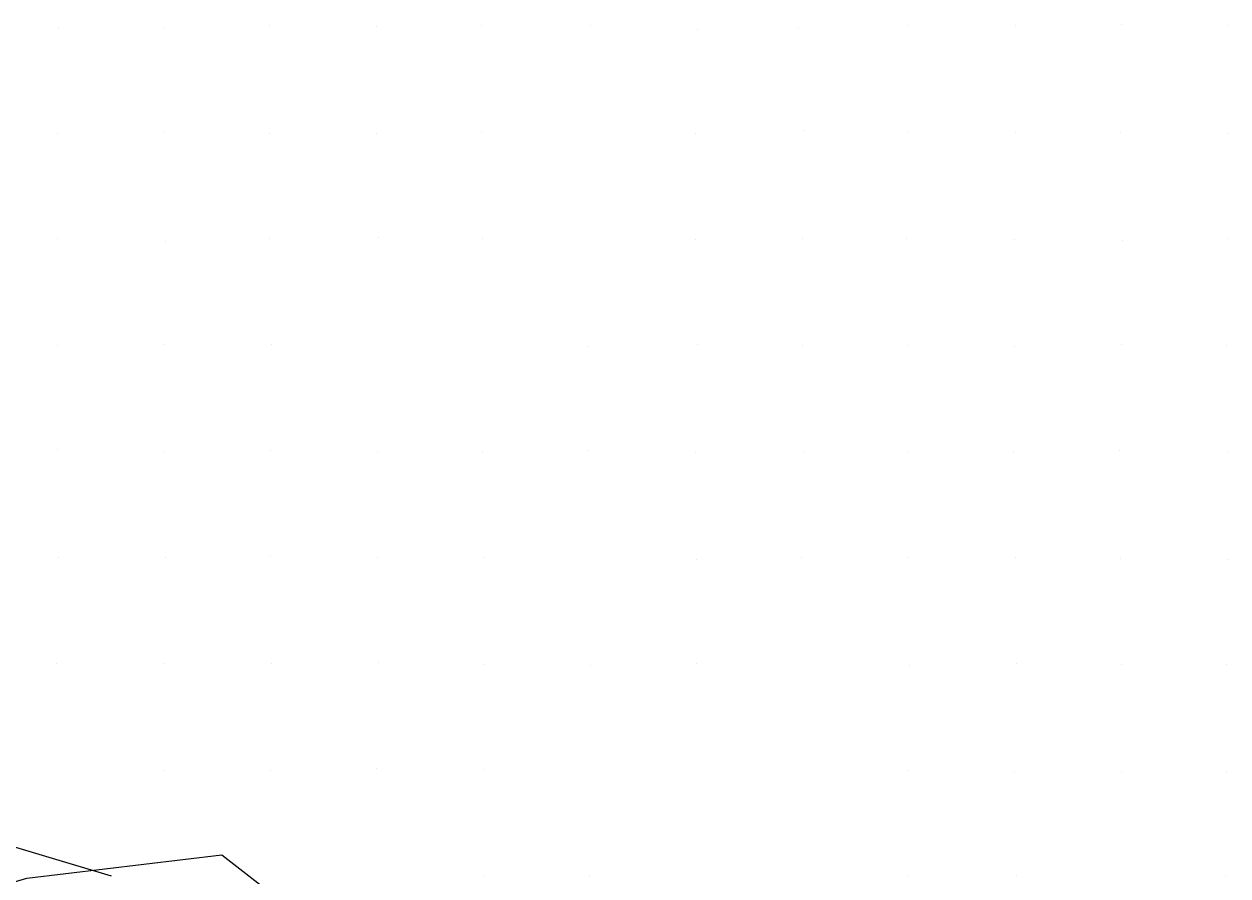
# Model space of a CAD drawing. Extents: x 1602514 to 1609837, y 863887 to 871157.
# Drawn here: x 1604592.6 to 1604762.4, y 867313.1 to 867433.3 of the extents above; entities that cross this region are included whole.
import ezdxf

# ---------------------------------------------------------------- set-up
doc = ezdxf.new("R2010")
doc.units = 0
for name, color, linetype in [('Survey-Ridge Lines', 7, 'Continuous'), ('Survey-Spot dirt', 7, 'Continuous'), ('Survey-Vegetation trees', 7, 'Continuous')]:
    doc.layers.add(name, color=color, linetype=linetype)

msp = doc.modelspace()

# ---------------------------------------------------------------- linework, layer by layer
at = {"layer": 'Survey-Ridge Lines'}
msp.add_lwpolyline([(1604604.93, 867313.08), (1604577.6, 867321.27), (1604560.88, 867287.67)], dxfattribs=at)
msp.add_lwpolyline([(1604604.93, 867313.08), (1604577.6, 867321.27), (1604560.88, 867287.67)], dxfattribs=at)
at = {"layer": 'Survey-Spot dirt'}
for p, q in [((1604597.46, 867432.81), (1604597.46, 867432.81)), ((1604597.46, 867432.81), (1604597.46, 867432.81)), ((1604612.26, 867432.79), (1604612.26, 867432.79)), ((1604612.26, 867432.79), (1604612.26, 867432.79)), ((1604627.3, 867433.12), (1604627.3, 867433.12)), ((1604627.3, 867433.12), (1604627.3, 867433.12)), ((1604642.38, 867433.02), (1604642.38, 867433.02)), ((1604642.38, 867433.02), (1604642.38, 867433.02)), ((1604657.17, 867433.05), (1604657.17, 867433.05)), ((1604657.17, 867433.05), (1604657.17, 867433.05)), ((1604672.54, 867433.08), (1604672.54, 867433.08)), ((1604672.54, 867433.08), (1604672.54, 867433.08)), ((1604687.65, 867432.49), (1604687.65, 867432.49)), ((1604687.65, 867432.49), (1604687.65, 867432.49)), ((1604701.9, 867432.8), (1604701.9, 867432.8)), ((1604701.9, 867432.8), (1604701.9, 867432.8)), ((1604717.22, 867433.03), (1604717.22, 867433.03)), ((1604717.22, 867433.03), (1604717.22, 867433.03)), ((1604732.37, 867433.05), (1604732.37, 867433.05)), ((1604732.37, 867433.05), (1604732.37, 867433.05)), ((1604747.37, 867433.3), (1604747.37, 867433.3)), ((1604747.37, 867433.3), (1604747.37, 867433.3)), ((1604762.36, 867433.06), (1604762.36, 867433.06)), ((1604762.36, 867433.06), (1604762.36, 867433.06)), ((1604597.27, 867417.93), (1604597.27, 867417.93)), ((1604597.27, 867417.93), (1604597.27, 867417.93)), ((1604612.3, 867417.99), (1604612.3, 867417.99)), ((1604612.3, 867417.99), (1604612.3, 867417.99)), ((1604627.21, 867417.87), (1604627.21, 867417.87)), ((1604627.21, 867417.87), (1604627.21, 867417.87)), ((1604642.31, 867417.93), (1604642.31, 867417.93)), ((1604642.31, 867417.93), (1604642.31, 867417.93)), ((1604657.15, 867418.05), (1604657.15, 867418.05)), ((1604657.15, 867418.05), (1604657.15, 867418.05)), ((1604687.25, 867417.87), (1604687.25, 867417.87)), ((1604687.25, 867417.87), (1604687.25, 867417.87)), ((1604702.61, 867418.22), (1604702.61, 867418.22)), ((1604702.61, 867418.22), (1604702.61, 867418.22)), ((1604717.26, 867417.94), (1604717.26, 867417.94)), ((1604717.26, 867417.94), (1604717.26, 867417.94)), ((1604732.37, 867418.04), (1604732.37, 867418.04)), ((1604732.37, 867418.04), (1604732.37, 867418.04)), ((1604747.23, 867417.95), (1604747.23, 867417.95)), ((1604747.23, 867417.95), (1604747.23, 867417.95)), ((1604762.28, 867417.88), (1604762.28, 867417.88)), ((1604762.28, 867417.88), (1604762.28, 867417.88)), ((1604597.29, 867402.98), (1604597.29, 867402.98)), ((1604597.29, 867402.98), (1604597.29, 867402.98)), ((1604612.53, 867402.67), (1604612.53, 867402.67)), ((1604612.53, 867402.67), (1604612.53, 867402.67)), ((1604627.23, 867403.06), (1604627.23, 867403.06)), ((1604627.23, 867403.06), (1604627.23, 867403.06)), ((1604642.65, 867403.12), (1604642.65, 867403.12)), ((1604642.65, 867403.12), (1604642.65, 867403.12)), ((1604657.29, 867403), (1604657.29, 867403)), ((1604657.29, 867403), (1604657.29, 867403)), ((1604687.32, 867402.94), (1604687.32, 867402.94)), ((1604687.32, 867402.94), (1604687.32, 867402.94)), ((1604702.4, 867403.06), (1604702.4, 867403.06)), ((1604702.4, 867403.06), (1604702.4, 867403.06)), ((1604717.08, 867403.08), (1604717.08, 867403.08)), ((1604717.08, 867403.08), (1604717.08, 867403.08)), ((1604732.25, 867402.94), (1604732.25, 867402.94)), ((1604732.25, 867402.94), (1604732.25, 867402.94)), ((1604747.55, 867402.83), (1604747.55, 867402.83)), ((1604747.55, 867402.83), (1604747.55, 867402.83)), ((1604762.4, 867403.11), (1604762.4, 867403.11)), ((1604762.4, 867403.11), (1604762.4, 867403.11)), ((1604597.27, 867387.9), (1604597.27, 867387.9)), ((1604597.27, 867387.9), (1604597.27, 867387.9)), ((1604612.29, 867388.06), (1604612.29, 867388.06)), ((1604612.29, 867388.06), (1604612.29, 867388.06)), ((1604627.45, 867388.16), (1604627.45, 867388.16)), ((1604627.45, 867388.16), (1604627.45, 867388.16)), ((1604687.62, 867388.11), (1604687.62, 867388.11)), ((1604687.62, 867388.11), (1604687.62, 867388.11)), ((1604702.37, 867387.92), (1604702.37, 867387.92)), ((1604702.37, 867387.92), (1604702.37, 867387.92)), ((1604747.32, 867388.05), (1604747.32, 867388.05)), ((1604747.32, 867388.05), (1604747.32, 867388.05)), ((1604762.26, 867387.94), (1604762.26, 867387.94)), ((1604762.26, 867387.94), (1604762.26, 867387.94)), ((1604672.25, 867387.87), (1604672.25, 867387.87)), ((1604672.25, 867387.87), (1604672.25, 867387.87)), ((1604717.19, 867387.89), (1604717.19, 867387.89)), ((1604717.19, 867387.89), (1604717.19, 867387.89)), ((1604732.35, 867387.83), (1604732.35, 867387.83)), ((1604732.35, 867387.83), (1604732.35, 867387.83)), ((1604597.35, 867373.21), (1604597.35, 867373.21)), ((1604597.35, 867373.21), (1604597.35, 867373.21)), ((1604612.44, 867372.87), (1604612.44, 867372.87)), ((1604612.44, 867372.87), (1604612.44, 867372.87)), ((1604627.32, 867373.15), (1604627.32, 867373.15)), ((1604627.32, 867373.15), (1604627.32, 867373.15)), ((1604642.48, 867373.04), (1604642.48, 867373.04)), ((1604642.48, 867373.04), (1604642.48, 867373.04)), ((1604657.34, 867373.02), (1604657.34, 867373.02)), ((1604657.34, 867373.02), (1604657.34, 867373.02)), ((1604672.29, 867373.08), (1604672.29, 867373.08)), ((1604672.29, 867373.08), (1604672.29, 867373.08)), ((1604687.32, 867372.9), (1604687.32, 867372.9)), ((1604687.32, 867372.9), (1604687.32, 867372.9)), ((1604702.55, 867372.8), (1604702.55, 867372.8)), ((1604702.55, 867372.8), (1604702.55, 867372.8)), ((1604717.19, 867372.91), (1604717.19, 867372.91)), ((1604717.19, 867372.91), (1604717.19, 867372.91)), ((1604732.18, 867372.81), (1604732.18, 867372.81)), ((1604732.18, 867372.81), (1604732.18, 867372.81)), ((1604747.06, 867373.15), (1604747.06, 867373.15)), ((1604747.06, 867373.15), (1604747.06, 867373.15)), ((1604762.34, 867373.06), (1604762.34, 867373.06)), ((1604762.34, 867373.06), (1604762.34, 867373.06)), ((1604597.41, 867358.05), (1604597.41, 867358.05)), ((1604597.41, 867358.05), (1604597.41, 867358.05)), ((1604612.5, 867358.07), (1604612.5, 867358.07)), ((1604612.5, 867358.07), (1604612.5, 867358.07)), ((1604627.33, 867358.12), (1604627.33, 867358.12)), ((1604627.33, 867358.12), (1604627.33, 867358.12)), ((1604642.49, 867358.04), (1604642.49, 867358.04)), ((1604642.49, 867358.04), (1604642.49, 867358.04)), ((1604657.55, 867358.07), (1604657.55, 867358.07)), ((1604657.55, 867358.07), (1604657.55, 867358.07)), ((1604687.49, 867357.7), (1604687.49, 867357.7)), ((1604687.49, 867357.7), (1604687.49, 867357.7)), ((1604702.31, 867358.08), (1604702.31, 867358.08)), ((1604702.31, 867358.08), (1604702.31, 867358.08)), ((1604717.32, 867357.99), (1604717.32, 867357.99)), ((1604717.32, 867357.99), (1604717.32, 867357.99)), ((1604732.41, 867358.03), (1604732.41, 867358.03)), ((1604732.41, 867358.03), (1604732.41, 867358.03)), ((1604747.31, 867357.84), (1604747.31, 867357.84)), ((1604747.31, 867357.84), (1604747.31, 867357.84)), ((1604762.3, 867357.82), (1604762.3, 867357.82)), ((1604762.3, 867357.82), (1604762.3, 867357.82)), ((1604597.13, 867343.15), (1604597.13, 867343.15)), ((1604597.13, 867343.15), (1604597.13, 867343.15)), ((1604612.38, 867343.15), (1604612.38, 867343.15)), ((1604612.38, 867343.15), (1604612.38, 867343.15)), ((1604627.55, 867343.06), (1604627.55, 867343.06)), ((1604627.55, 867343.06), (1604627.55, 867343.06)), ((1604642.58, 867343.2), (1604642.58, 867343.2)), ((1604642.58, 867343.2), (1604642.58, 867343.2)), ((1604657.38, 867342.91), (1604657.38, 867342.91)), ((1604657.38, 867342.91), (1604657.38, 867342.91)), ((1604672.48, 867342.81), (1604672.48, 867342.81)), ((1604672.48, 867342.81), (1604672.48, 867342.81)), ((1604687.39, 867343.12), (1604687.39, 867343.12)), ((1604687.39, 867343.12), (1604687.39, 867343.12)), ((1604717.54, 867342.78), (1604717.54, 867342.78)), ((1604717.54, 867342.78), (1604717.54, 867342.78)), ((1604732.52, 867343.08), (1604732.52, 867343.08)), ((1604732.52, 867343.08), (1604732.52, 867343.08)), ((1604747.45, 867342.91), (1604747.45, 867342.91)), ((1604747.45, 867342.91), (1604747.45, 867342.91)), ((1604762.24, 867342.89), (1604762.24, 867342.89)), ((1604762.24, 867342.89), (1604762.24, 867342.89)), ((1604612.47, 867327.96), (1604612.47, 867327.96)), ((1604612.47, 867327.96), (1604612.47, 867327.96)), ((1604627.39, 867328.05), (1604627.39, 867328.05)), ((1604627.39, 867328.05), (1604627.39, 867328.05)), ((1604642.35, 867328.29), (1604642.35, 867328.29)), ((1604642.35, 867328.29), (1604642.35, 867328.29)), ((1604657.47, 867328.17), (1604657.47, 867328.17)), ((1604657.47, 867328.17), (1604657.47, 867328.17)), ((1604717.34, 867327.92), (1604717.34, 867327.92)), ((1604717.34, 867327.92), (1604717.34, 867327.92)), ((1604732.23, 867327.83), (1604732.23, 867327.83)), ((1604732.23, 867327.83), (1604732.23, 867327.83)), ((1604747.42, 867327.85), (1604747.42, 867327.85)), ((1604747.42, 867327.85), (1604747.42, 867327.85)), ((1604762.23, 867327.86), (1604762.23, 867327.86)), ((1604762.23, 867327.86), (1604762.23, 867327.86)), ((1604657.44, 867313.2), (1604657.44, 867313.2)), ((1604657.44, 867313.2), (1604657.44, 867313.2)), ((1604672.39, 867313.15), (1604672.39, 867313.15)), ((1604672.39, 867313.15), (1604672.39, 867313.15)), ((1604717.38, 867313.15), (1604717.38, 867313.15)), ((1604717.38, 867313.15), (1604717.38, 867313.15)), ((1604732.54, 867313.17), (1604732.54, 867313.17)), ((1604732.54, 867313.17), (1604732.54, 867313.17)), ((1604762.03, 867313.14), (1604762.03, 867313.14)), ((1604762.03, 867313.14), (1604762.03, 867313.14))]:
    msp.add_line(p, q, dxfattribs=at)
at = {"layer": 'Survey-Vegetation trees'}
msp.add_lwpolyline([(1604564.78, 867304.41), (1604592.99, 867312.81), (1604620.5, 867316.08), (1604641.49, 867299.75), (1604648.02, 867274.55), (1604680.19, 867261.02), (1604694.29, 867241.17)], dxfattribs=at)
msp.add_lwpolyline([(1604564.78, 867304.41), (1604592.99, 867312.81), (1604620.5, 867316.08), (1604641.49, 867299.75), (1604648.02, 867274.55), (1604680.19, 867261.02), (1604694.29, 867241.17)], dxfattribs=at)

doc.saveas('drawing.dxf')
